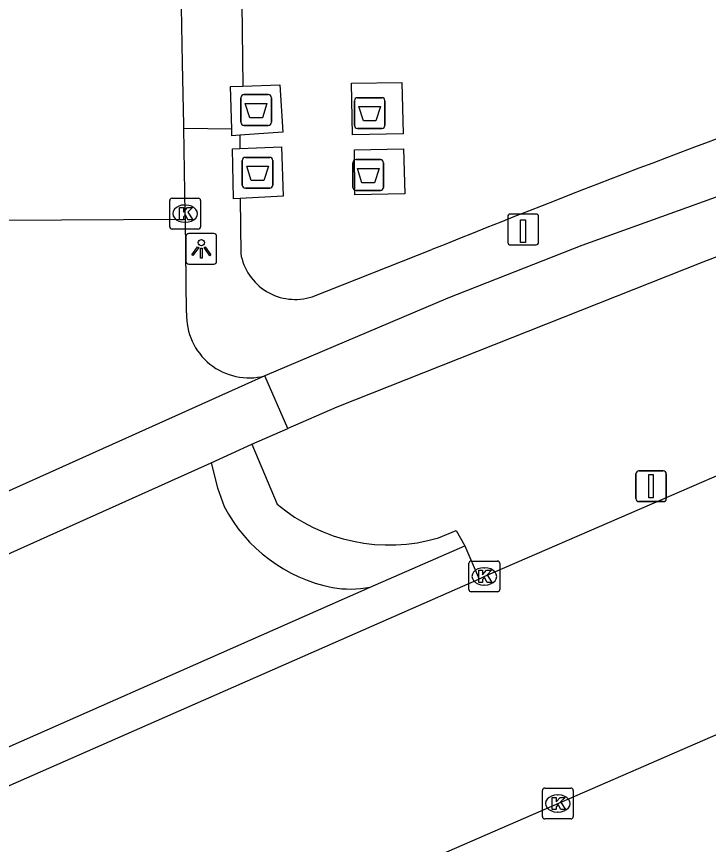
# Model space of a CAD drawing. Extents: x 157321 to 158827, y 386650 to 388532.
# Drawn here: x 157871.09 to 157893.57, y 387786.94 to 387813.84 of the extents above; entities that cross this region are included whole.
import ezdxf

# ---------------------------------------------------------------- set-up
doc = ezdxf.new("R2010")
doc.units = 0
for name, color, linetype in [('IMGEO_Afval_apart_plaats', 7, 'Continuous'), ('IMGEO_Berm_open', 7, 'Continuous'), ('IMGEO_Fietspad_open', 7, 'Continuous'), ('IMGEO_Kolk', 7, 'Continuous'), ('IMGEO_Laadpaal', 7, 'Continuous'), ('IMGEO_Lichtpunt', 7, 'Continuous'), ('IMGEO_Rijbaan_lokaal_open', 7, 'Continuous'), ('IMGEO_Verkeersbordpaal', 7, 'Continuous'), ('IMGEO_Voetpad_gesloten', 7, 'Continuous'), ('IMGEO_Voetpad_open', 7, 'Continuous')]:
    doc.layers.add(name, color=color, linetype=linetype)

msp = doc.modelspace()

# ---------------------------------------------------------------- linework, layer by layer
at = {"layer": 'IMGEO_Afval_apart_plaats'}
for p, q in [((157878.477, 387811.308), (157879.267, 387811.308)), ((157879.267, 387811.308), (157878.477, 387811.308)), ((157878.377, 387810.408), (157878.377, 387811.208)), ((157878.377, 387811.208), (157878.377, 387810.408)), ((157879.367, 387811.208), (157879.367, 387810.408)), ((157879.367, 387810.408), (157879.367, 387811.208)), ((157882.066, 387810.306), (157882.066, 387811.106)), ((157882.066, 387811.106), (157882.066, 387810.306)), ((157882.166, 387811.206), (157882.956, 387811.206)), ((157882.956, 387811.206), (157882.166, 387811.206)), ((157883.056, 387811.106), (157883.056, 387810.306)), ((157883.056, 387810.306), (157883.056, 387811.106)), ((157879.267, 387810.308), (157878.477, 387810.308)), ((157878.477, 387810.308), (157879.267, 387810.308)), ((157882.956, 387810.206), (157882.166, 387810.206)), ((157882.166, 387810.206), (157882.956, 387810.206)), ((157878.424, 387808.367), (157878.424, 387809.167)), ((157878.424, 387809.167), (157878.424, 387808.367)), ((157878.524, 387809.267), (157879.314, 387809.267)), ((157879.314, 387809.267), (157878.524, 387809.267)), ((157879.414, 387809.167), (157879.414, 387808.367)), ((157879.414, 387808.367), (157879.414, 387809.167)), ((157882.019, 387808.294), (157882.019, 387809.094)), ((157882.019, 387809.094), (157882.019, 387808.294)), ((157882.119, 387809.194), (157882.909, 387809.194)), ((157882.909, 387809.194), (157882.119, 387809.194)), ((157883.009, 387809.094), (157883.009, 387808.294)), ((157883.009, 387808.294), (157883.009, 387809.094)), ((157879.314, 387808.267), (157878.524, 387808.267)), ((157878.524, 387808.267), (157879.314, 387808.267)), ((157882.909, 387808.194), (157882.119, 387808.194)), ((157882.119, 387808.194), (157882.909, 387808.194))]:
    msp.add_line(p, q, dxfattribs=at)
for points in [[(157878.52, 387811.022), (157879.224, 387811.022), (157879.075, 387810.552), (157878.669, 387810.552), (157878.52, 387811.022)], [(157882.209, 387810.92), (157882.913, 387810.92), (157882.764, 387810.45), (157882.358, 387810.45), (157882.209, 387810.92)], [(157878.567, 387808.981), (157879.271, 387808.981), (157879.122, 387808.511), (157878.716, 387808.511), (157878.567, 387808.981)], [(157882.162, 387808.908), (157882.866, 387808.908), (157882.717, 387808.438), (157882.311, 387808.438), (157882.162, 387808.908)]]:
    msp.add_lwpolyline(points, dxfattribs=at)
for centre, start, end in [((157878.477, 387811.208), 90, 180), ((157878.477, 387811.208), 90, 180), ((157879.267, 387811.208), 0, 90), ((157879.267, 387811.208), 360, 90), ((157882.166, 387811.106), 90, 180), ((157882.166, 387811.106), 90, 180), ((157882.956, 387811.106), 0, 90), ((157882.956, 387811.106), 360, 90), ((157878.477, 387810.408), 180, 270), ((157878.477, 387810.408), 180, 270), ((157879.267, 387810.408), 270, 0), ((157879.267, 387810.408), 270, 0), ((157882.166, 387810.306), 180, 270), ((157882.166, 387810.306), 180, 270), ((157882.956, 387810.306), 270, 0), ((157882.956, 387810.306), 270, 0), ((157878.524, 387809.167), 90, 180), ((157878.524, 387809.167), 90, 180), ((157879.314, 387809.167), 0, 90), ((157879.314, 387809.167), 360, 90), ((157882.119, 387809.094), 90, 180), ((157882.119, 387809.094), 90, 180), ((157882.909, 387809.094), 0, 90), ((157882.909, 387809.094), 360, 90), ((157878.524, 387808.367), 180, 270), ((157878.524, 387808.367), 180, 270), ((157879.314, 387808.367), 270, 0), ((157879.314, 387808.367), 270, 0), ((157882.119, 387808.294), 180, 270), ((157882.119, 387808.294), 180, 270), ((157882.909, 387808.294), 270, 0), ((157882.909, 387808.294), 270, 0)]:
    msp.add_arc(centre, 0.1, start, end, dxfattribs=at)
at = {"layer": 'IMGEO_Berm_open'}
for points in [[(157878.738, 387799.947), (157879.555, 387797.999)], [(157884.792, 387796.905), (157885.367, 387797.14), (157885.656, 387796.64)]]:
    msp.add_lwpolyline(points, dxfattribs=at)
msp.add_arc((157883.188, 387802.307), 5.635, 229.8623, 286.539, dxfattribs=at)
at = {"layer": 'IMGEO_Fietspad_open'}
for points in [[(157901.701, 387810.812), (157889.457, 387806.408), (157885.103, 387804.693), (157879.156, 387802.167)], [(157893.382, 387805.863), (157881.495, 387801.15), (157879.903, 387800.455)], [(157879.903, 387800.455), (157879.156, 387802.167)], [(157878.738, 387799.947), (157879.903, 387800.455)], [(157877.413, 387799.341), (157878.738, 387799.947)]]:
    msp.add_lwpolyline(points, dxfattribs=at)
msp.add_arc((157995.657, 387539.107), 285.69, 108.45634, 110.97704, dxfattribs=at)
at = {"layer": 'IMGEO_Kolk'}
for p, q in [((157876.066, 387807.013), (157876.066, 387807.865)), ((157876.141, 387807.939), (157876.993, 387807.939)), ((157877.067, 387807.865), (157877.067, 387807.013)), ((157876.554, 387807.719), (157876.579, 387807.719)), ((157876.993, 387806.939), (157876.141, 387806.939)), ((157876.577, 387807.159), (157876.552, 387807.159)), ((157885.785, 387795.225), (157885.785, 387796.077)), ((157885.86, 387796.151), (157886.712, 387796.151)), ((157886.273, 387795.931), (157886.298, 387795.931)), ((157886.786, 387796.077), (157886.786, 387795.225)), ((157886.296, 387795.371), (157886.271, 387795.371)), ((157886.712, 387795.151), (157885.86, 387795.151)), ((157888.173, 387787.845), (157888.173, 387788.697)), ((157888.248, 387788.771), (157889.1, 387788.771)), ((157889.174, 387788.697), (157889.174, 387787.845)), ((157888.661, 387788.551), (157888.686, 387788.551)), ((157888.684, 387787.991), (157888.659, 387787.991)), ((157889.1, 387787.771), (157888.248, 387787.771))]:
    msp.add_line(p, q, dxfattribs=at)
for points in [[(157876.066, 387807.013), (157876.066, 387807.865)], [(157876.141, 387807.939), (157876.993, 387807.939)], [(157877.067, 387807.865), (157877.067, 387807.013)], [(157876.387, 387807.639), (157876.51, 387807.639), (157876.51, 387807.488), (157876.64, 387807.639), (157876.804, 387807.639), (157876.658, 387807.488), (157876.811, 387807.239), (157876.659, 387807.239), (157876.574, 387807.403), (157876.51, 387807.336), (157876.51, 387807.239), (157876.387, 387807.239), (157876.387, 387807.639)], [(157876.993, 387806.939), (157876.141, 387806.939)], [(157885.785, 387795.225), (157885.785, 387796.077)], [(157885.86, 387796.151), (157886.712, 387796.151)], [(157886.786, 387796.077), (157886.786, 387795.225)], [(157886.106, 387795.851), (157886.229, 387795.851), (157886.229, 387795.7), (157886.359, 387795.851), (157886.523, 387795.851), (157886.377, 387795.7), (157886.53, 387795.451), (157886.378, 387795.451), (157886.293, 387795.615), (157886.229, 387795.548), (157886.229, 387795.451), (157886.106, 387795.451), (157886.106, 387795.851)], [(157886.712, 387795.151), (157885.86, 387795.151)], [(157888.173, 387787.845), (157888.173, 387788.697)], [(157888.248, 387788.771), (157889.1, 387788.771)], [(157889.174, 387788.697), (157889.174, 387787.845)], [(157888.494, 387788.471), (157888.617, 387788.471), (157888.617, 387788.32), (157888.747, 387788.471), (157888.911, 387788.471), (157888.765, 387788.32), (157888.918, 387788.071), (157888.766, 387788.071), (157888.681, 387788.235), (157888.617, 387788.168), (157888.617, 387788.071), (157888.494, 387788.071), (157888.494, 387788.471)], [(157889.1, 387787.771), (157888.248, 387787.771)]]:
    msp.add_lwpolyline(points, dxfattribs=at)
for centre, start, end in [((157876.143, 387807.863), 91.552, 178.448), ((157876.143, 387807.863), 91.552, 178.448), ((157876.991, 387807.863), 1.552, 88.448), ((157876.991, 387807.863), 1.552, 88.448), ((157876.143, 387807.015), 181.552, 268.448), ((157876.143, 387807.015), 181.552, 268.448), ((157876.991, 387807.015), 271.552, 358.448), ((157876.991, 387807.015), 271.552, 358.448), ((157885.862, 387796.075), 91.552, 178.448), ((157885.862, 387796.075), 91.552, 178.448), ((157886.71, 387796.075), 1.552, 88.448), ((157886.71, 387796.075), 1.552, 88.448), ((157885.862, 387795.227), 181.552, 268.448), ((157885.862, 387795.227), 181.552, 268.448), ((157886.71, 387795.227), 271.552, 358.448), ((157886.71, 387795.227), 271.552, 358.448), ((157888.25, 387788.695), 91.552, 178.448), ((157888.25, 387788.695), 91.552, 178.448), ((157889.098, 387788.695), 1.552, 88.448), ((157889.098, 387788.695), 1.552, 88.448), ((157888.25, 387787.847), 181.552, 268.448), ((157888.25, 387787.847), 181.552, 268.448), ((157889.098, 387787.847), 271.552, 358.448), ((157889.098, 387787.847), 271.552, 358.448)]:
    msp.add_arc(centre, 0.0765, start, end, dxfattribs=at)
for centre, major_axis, ratio, start_param, end_param in [((157876.553, 387807.439), (-0.387, 0.002), 0.722429, 4.712389, 7.853982), ((157876.578, 387807.439), (-0.39, 0.002), 0.717154, 1.570796, 4.712389), ((157886.272, 387795.651), (-0.387, 0.002), 0.722429, 4.712389, 7.853982), ((157886.297, 387795.651), (-0.39, 0.002), 0.717154, 1.570796, 4.712389), ((157888.66, 387788.271), (-0.387, 0.002), 0.722429, 4.712389, 7.853982), ((157888.685, 387788.271), (-0.39, 0.002), 0.717154, 1.570796, 4.712389)]:
    msp.add_ellipse(centre, major_axis=major_axis, ratio=ratio, start_param=start_param, end_param=end_param, dxfattribs=at)
at = {"layer": 'IMGEO_Laadpaal'}
for p, q in [((157887.049, 387807.341), (157887.049, 387806.5)), ((157887.049, 387807.341), (157887.049, 387806.5)), ((157887.965, 387807.425), (157887.124, 387807.425)), ((157887.965, 387807.425), (157887.124, 387807.425)), ((157888.049, 387806.509), (157888.049, 387807.35)), ((157888.049, 387806.509), (157888.049, 387807.35)), ((157887.133, 387806.425), (157887.974, 387806.425)), ((157887.133, 387806.425), (157887.974, 387806.425))]:
    msp.add_line(p, q, dxfattribs=at)
msp.add_lwpolyline([(157887.464, 387807.238), (157887.624, 387807.238), (157887.624, 387806.505), (157887.464, 387806.505), (157887.464, 387807.238)], dxfattribs=at)
for centre, start, end in [((157887.127, 387807.347), 92.4484, 184.2845), ((157887.127, 387807.347), 92.4484, 184.2845), ((157887.971, 387807.347), 2.4484, 94.2845), ((157887.971, 387807.347), 2.4484, 94.2845), ((157887.127, 387806.503), 182.4484, 274.2845), ((157887.127, 387806.503), 182.4484, 274.2845), ((157887.971, 387806.503), 272.4484, 4.2845), ((157887.971, 387806.503), 272.4484, 4.2845)]:
    msp.add_arc(centre, 0.0779, start, end, dxfattribs=at)
at = {"layer": 'IMGEO_Lichtpunt'}
for p, q in [((157876.594, 387806.7), (157876.594, 387805.893)), ((157876.594, 387806.7), (157876.594, 387805.893)), ((157877.496, 387806.795), (157876.688, 387806.795)), ((157877.496, 387806.795), (157876.688, 387806.795)), ((157877.59, 387805.893), (157877.59, 387806.7)), ((157877.59, 387805.893), (157877.59, 387806.7)), ((157876.688, 387805.799), (157877.496, 387805.799)), ((157876.688, 387805.799), (157877.496, 387805.799))]:
    msp.add_line(p, q, dxfattribs=at)
for points in [[(157876.968, 387806.364), (157877.007, 387806.336), (157876.819, 387806.074), (157876.781, 387806.101), (157876.968, 387806.364)], [(157877.07, 387806.316), (157877.117, 387806.316), (157877.117, 387805.994), (157877.07, 387805.994), (157877.07, 387806.316)], [(157877.18, 387806.336), (157877.218, 387806.363), (157877.405, 387806.101), (157877.366, 387806.073), (157877.18, 387806.336)]]:
    msp.add_lwpolyline(points, dxfattribs=at)
msp.add_circle((157877.093, 387806.498), 0.0994, dxfattribs=at)
for centre, start, end in [((157876.688, 387806.7), 90, 180), ((157876.688, 387806.7), 90, 180), ((157877.496, 387806.7), 0, 90), ((157877.496, 387806.7), 0, 90), ((157876.688, 387805.893), 180, 270), ((157876.688, 387805.893), 180, 270), ((157877.496, 387805.893), 270, 0), ((157877.496, 387805.893), 270, 360)]:
    msp.add_arc(centre, 0.0946, start, end, dxfattribs=at)
at = {"layer": 'IMGEO_Rijbaan_lokaal_open'}
for points in [[(157876.527, 387810.213), (157876.526, 387810.314), (157876.477, 387812.334), (157876.39, 387817.19)], [(157876.577, 387807.265), (157876.565, 387807.439), (157876.527, 387810.213)], [(157870.528, 387807.222), (157876.577, 387807.265)], [(157876.613, 387804.211), (157876.577, 387807.265)], [(157910.914, 387806.295), (157907.925, 387805), (157900.796, 387801.925), (157886.287, 387795.649), (157886.113, 387795.556)], [(157877.821, 387783.552), (157898.534, 387792.559), (157928.836, 387805.602), (157928.898, 387805.488), (157929.812, 387805.919), (157930.208, 387806.063)], [(157879.156, 387802.167), (157868.915, 387797.563)], [(157870.365, 387796.174), (157877.413, 387799.341)], [(157877.413, 387799.341), (157877.613, 387798.525), (157877.832, 387797.922)], [(157882.572, 387795.306), (157885.656, 387796.64)], [(157885.656, 387796.64), (157886.113, 387795.556)], [(157886.113, 387795.556), (157867.367, 387787.314)], [(157866.88, 387788.371), (157882.572, 387795.306)]]:
    msp.add_lwpolyline(points, dxfattribs=at)
for centre, radius, start, end in [((157878.646, 387804.136), 2.034, 177.892, 284.5251), ((157882.345, 387800.29), 5.097, 207.6794, 258.7373), ((157881.922, 387798.516), 3.275, 259.9503, 281.4563)]:
    msp.add_arc(centre, radius, start, end, dxfattribs=at)
at = {"layer": 'IMGEO_Verkeersbordpaal'}
for p, q in [((157891.206, 387798.182), (157891.206, 387798.982)), ((157891.206, 387798.982), (157891.206, 387798.182)), ((157891.306, 387799.082), (157892.096, 387799.082)), ((157892.096, 387799.082), (157891.306, 387799.082)), ((157892.196, 387798.982), (157892.196, 387798.182)), ((157892.196, 387798.182), (157892.196, 387798.982)), ((157892.096, 387798.082), (157891.306, 387798.082)), ((157891.306, 387798.082), (157892.096, 387798.082))]:
    msp.add_line(p, q, dxfattribs=at)
msp.add_lwpolyline([(157891.626, 387798.957), (157891.776, 387798.957), (157891.776, 387798.207), (157891.626, 387798.207), (157891.626, 387798.957)], dxfattribs=at)
for centre, start, end in [((157891.306, 387798.982), 90, 180), ((157891.306, 387798.982), 90, 180), ((157892.096, 387798.982), 0, 90), ((157892.096, 387798.982), 360, 90), ((157891.306, 387798.182), 180, 270), ((157891.306, 387798.182), 180, 270), ((157892.096, 387798.182), 270, 0), ((157892.096, 387798.182), 270, 0)]:
    msp.add_arc(centre, 0.1, start, end, dxfattribs=at)
at = {"layer": 'IMGEO_Voetpad_gesloten'}
for points in [[(157878.078, 387810.192), (157878.039, 387811.569), (157878.438, 387811.584)], [(157878.438, 387811.584), (157879.646, 387811.628), (157879.74, 387810.087), (157878.342, 387809.986)], [(157881.971, 387811.674), (157883.603, 387811.706), (157883.648, 387810.031), (157882.004, 387809.999), (157881.971, 387811.674)], [(157878.342, 387809.986), (157878.084, 387809.968), (157878.078, 387810.192)], [(157878.358, 387807.93), (157878.134, 387807.917), (157878.102, 387809.55), (157878.345, 387809.558)], [(157878.345, 387809.558), (157879.694, 387809.606), (157879.756, 387808.008), (157878.358, 387807.93)], [(157882.076, 387808.053), (157882.064, 387809.515), (157883.661, 387809.546), (157883.699, 387808.085), (157882.076, 387808.053)]]:
    msp.add_lwpolyline(points, dxfattribs=at)
at = {"layer": 'IMGEO_Voetpad_open'}
for points in [[(157878.378, 387816.963), (157878.438, 387811.584)], [(157876.527, 387810.213), (157878.078, 387810.192)], [(157878.342, 387809.986), (157878.345, 387809.558)], [(157878.358, 387807.93), (157878.372, 387806.145)], [(157880.694, 387804.74), (157884.584, 387806.27)]]:
    msp.add_lwpolyline(points, dxfattribs=at)
for centre, radius, start, end in [((158031.849, 387441.514), 393.362, 109.74068, 111.98577), ((157880.139, 387806.444), 1.792, 189.6121, 288.0332)]:
    msp.add_arc(centre, radius, start, end, dxfattribs=at)

doc.saveas('drawing.dxf')
